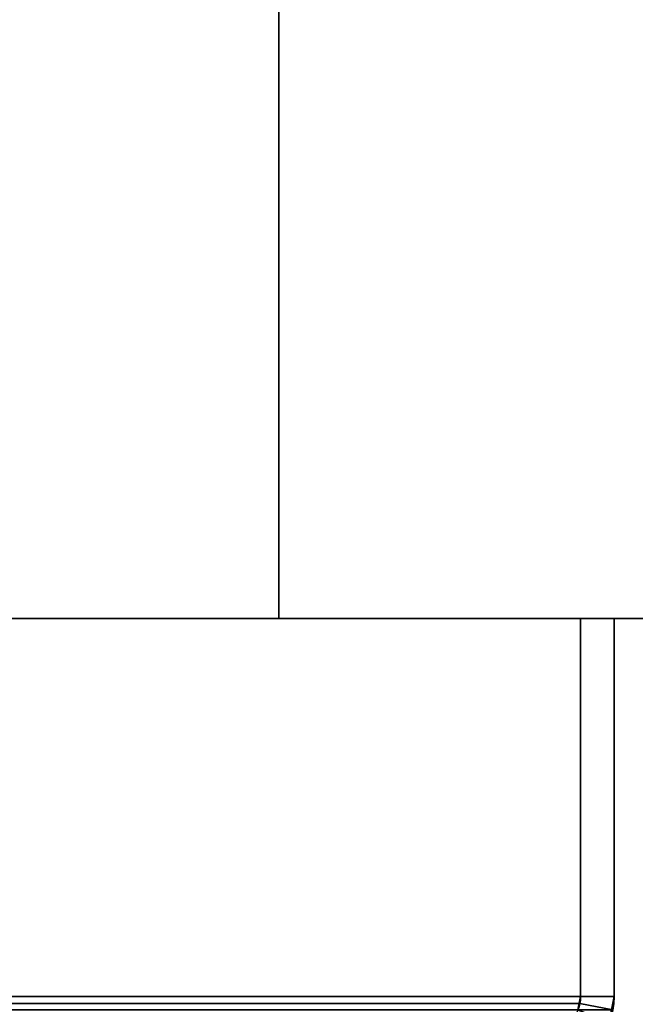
# Model space of a CAD drawing. Header units: millimetres. Extents: x -603 to 3703, y -120 to 249.
# Tile 800 of 1056: x 2016 to 2043, y -47 to -3. Entities that reach past the tile are written whole.
import ezdxf

# ---------------------------------------------------------------- set-up
doc = ezdxf.new("R2010")
doc.units = ezdxf.units.MM
doc.layers.add('152', color=7, linetype='Continuous', true_color=0xffffff)

# ---------------------------------------------------------------- blocks, each defined once
blk = doc.blocks.new('UG_SURFACE_002')
at = {"layer": '152', "color": 252, "linetype": 'Continuous', "lineweight": 35}
for points in [[(2177.5, -30, 2213), (2177.5, 229.8, 2213), (822.5, 229.8, 2213), (822.5, -30, 2213)], [(972.5, -30, 2063), (972.5, 229.8, 2063), (2027.5, 229.8, 2063), (2027.5, -30, 2063)], [(2027.5, -30, -7), (2027.5, 229.8, -7), (2177.5, 229.8, -7), (2177.5, -30, -7)], [(2027.5, -30, 2063), (2027.5, 229.8, 2063), (2027.5, 229.8, -7), (2027.5, -30, -7)], [(2177.5, -30, 2213), (822.5, -30, 2213), (972.5, -30, 2063), (2027.5, -30, 2063)], [(2027.5, -30, 2063), (2027.5, -30, -7), (2177.5, -30, -7), (2177.5, -30, 2213)]]:
    blk.add_3dface(points, dxfattribs=at)
blk = doc.blocks.new('UG_SURFACE_154')
at = {"layer": '152', "color": 252, "linetype": 'Continuous', "lineweight": 35}
for points in [[(957.5, -30, 2076), (2042.5, -30, 2076), (2041, -30, 2074.5), (959, -30, 2074.5)], [(957.5, -30, 2076), (957.5, -46.92, 2076), (2042.5, -46.92, 2076), (2042.5, -30, 2076)], [(959, -30, 2074.5), (2041, -30, 2074.5), (2041, -46.92, 2074.5), (959, -46.92, 2074.5)], [(2041, -46.92, 2074.5), (2041, -30, 2074.5), (2042.5, -30, 2076), (2042.5, -46.92, 2076)], [(2042.5, -46.92, 2076), (957.5, -46.92, 2076), (957.559, -47.521, 2075.941)], [(2042.441, -47.521, 2075.941), (2042.5, -46.92, 2076), (957.559, -47.521, 2075.941)], [(959.03, -47.228, 2074.47), (959, -46.92, 2074.5), (2041, -46.92, 2074.5)], [(959.03, -47.228, 2074.47), (2041, -46.92, 2074.5), (2040.97, -47.228, 2074.47)], [(2042.5, -46.92, 2076), (2042.441, -47.521, 2075.941), (2040.97, -47.228, 2074.47), (2041, -46.92, 2074.5)], [(2040.97, -47.228, 2074.47), (2040.88, -47.525, 2074.38), (959.12, -47.525, 2074.38), (959.03, -47.228, 2074.47)], [(2042.441, -47.521, 2075.941), (2042.266, -48.099, 2075.766), (2040.88, -47.525, 2074.38), (2040.97, -47.228, 2074.47)]]:
    blk.add_3dface(points, dxfattribs=at)
blk = doc.blocks.new('UG_SURFACE_155')
at = {"layer": '152', "color": 252, "linetype": 'Continuous', "lineweight": 35}
for points in [[(2042.5, -30, 2076), (2042.5, -30, -7), (2041, -30, -7), (2041, -30, 2074.5)], [(2041, -46.92, 2074.5), (2041, -30, 2074.5), (2041, -30, -7), (2041, -46.92, -7)], [(2041, -46.92, -7), (2041, -30, -7), (2042.5, -30, -7), (2042.5, -46.92, -7)], [(2042.5, -46.92, 2076), (2042.5, -30, 2076), (2041, -30, 2074.5), (2041, -46.92, 2074.5)], [(2042.5, -46.92, 2076), (2042.5, -46.92, -7), (2042.5, -30, -7), (2042.5, -30, 2076)], [(2041, -46.92, -7), (2040.88, -47.525, -7), (2040.88, -47.525, 2074.38)], [(2040.88, -47.525, 2074.38), (2040.97, -47.228, 2074.47), (2041, -46.92, -7)], [(2042.5, -46.92, -7), (2042.266, -48.099, -7), (2040.88, -47.525, -7), (2041, -46.92, -7)], [(2040.97, -47.228, 2074.47), (2041, -46.92, 2074.5), (2041, -46.92, -7)], [(2041, -46.92, 2074.5), (2040.97, -47.228, 2074.47), (2042.441, -47.521, 2075.941), (2042.5, -46.92, 2076)], [(2042.5, -46.92, -7), (2042.441, -47.521, 2075.941), (2042.266, -48.099, 2075.766)], [(2042.266, -48.099, 2075.766), (2042.266, -48.099, -7), (2042.5, -46.92, -7)], [(2042.5, -46.92, -7), (2042.5, -46.92, 2076), (2042.441, -47.521, 2075.941)], [(2040.97, -47.228, 2074.47), (2040.88, -47.525, 2074.38), (2042.266, -48.099, 2075.766), (2042.441, -47.521, 2075.941)]]:
    blk.add_3dface(points, dxfattribs=at)

msp = doc.modelspace()

# ---------------------------------------------------------------- linework, layer by layer
at = {"layer": '152', "color": 252, "linetype": 'Continuous', "lineweight": -3, "true_color": 0x939598}
for p, q in [((2027.5, -30, 2063), (2027.5, 229.8, 2063)), ((2027.5, 229.8, -7), (2027.5, -30, -7)), ((822.5, -30, 2213), (2177.5, -30, 2213)), ((2042.5, -30, 2076), (957.5, -30, 2076)), ((2041, -30, 2074.5), (959, -30, 2074.5)), ((2027.5, -30, 2063), (972.5, -30, 2063)), ((2027.5, -30, -7), (2027.5, -30, 2063)), ((2027.5, -30, -7), (2177.5, -30, -7)), ((2041, -30, 2074.5), (2041, -30, -7)), ((2041, -30, 2074.5), (2041, -46.92, 2074.5)), ((2042.5, -30, 2076), (2041, -30, 2074.5)), ((2042.5, -30, 2076), (2041, -30, 2074.5)), ((2041, -30, -7), (2041, -46.92, -7)), ((2042.5, -30, -7), (2041, -30, -7)), ((2041, -30, 2074.5), (2041, -46.92, 2074.5)), ((2042.5, -30, 2076), (2042.5, -46.92, 2076)), ((2042.5, -30, 2076), (2042.5, -46.92, 2076)), ((2042.5, -30, -7), (2042.5, -46.92, -7)), ((2042.5, -30, 2076), (2042.5, -30, -7)), ((2042.5, -46.92, 2076), (957.5, -46.92, 2076)), ((2041, -46.92, 2074.5), (959, -46.92, 2074.5)), ((2041, -46.92, -7), (2041, -46.92, 2074.5)), ((2042.5, -46.92, -7), (2042.5, -46.92, 2076))]:
    msp.add_line(p, q, dxfattribs=at)
at = {"layer": '152', "color": 252, "linetype": 'Continuous', "lineweight": -3, "true_color": 0x939598, "extrusion": (0, 0, -1)}
for radius in [3.08, 1.58]:
    msp.add_arc((-2039.42, -46.92, 7), radius, 180, 270, dxfattribs=at)
at = {"layer": '152', "color": 252, "linetype": 'Continuous', "lineweight": -3, "true_color": 0x939598, "extrusion": (0.707107, 6.12323e-17, -0.707107)}
for major_axis, start_param, end_param in [((-3.08, 0, -3.08), 3.141593, 4.712389), ((1.58, 0, 1.58), 0, 1.570796), ((3.08, 0, 3.08), 0, 1.570796), ((-1.58, 0, -1.58), 3.141593, 4.712389)]:
    msp.add_ellipse((2039.42, -46.92, 2072.92), major_axis=major_axis, ratio=0.707107, start_param=start_param, end_param=end_param, dxfattribs=at)

# ---------------------------------------------------------------- block references
at = {"layer": '152', "color": 252, "linetype": 'Continuous', "lineweight": -3, "true_color": 0x939598}
for name in ['UG_SURFACE_002', 'UG_SURFACE_154', 'UG_SURFACE_155']:
    msp.add_blockref(name, (0, 0), dxfattribs=at)

doc.saveas('drawing.dxf')
